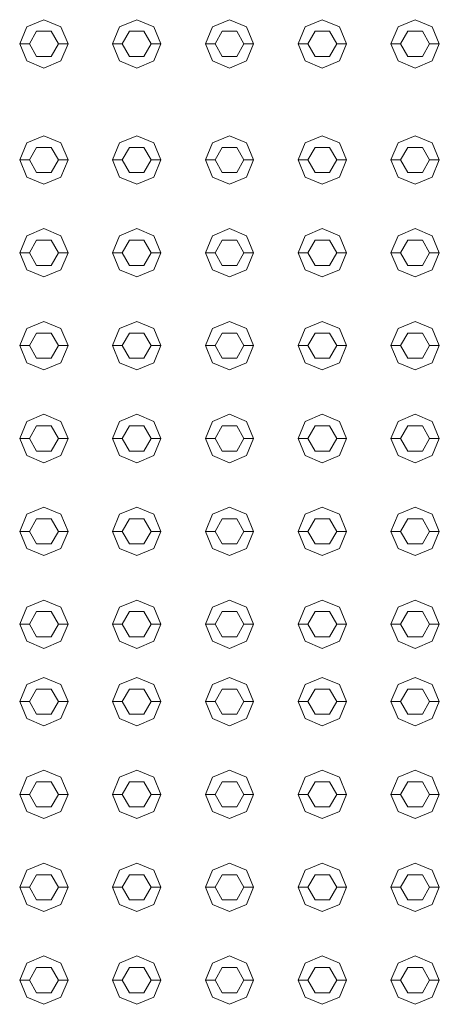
# Model space of a CAD drawing. Header units: millimetres. Extents: x -261 to 187, y -214 to 106.
# Tile 606 of 656: x -215.277 to -215.06, y 12.257 to 12.767. Entities that reach past the tile are written whole.
import ezdxf

# ---------------------------------------------------------------- set-up
doc = ezdxf.new("R2010")
doc.units = ezdxf.units.MM
doc.header["$LTSCALE"] = 0.005
doc.header["$MEASUREMENT"] = 0
doc.layers.add('IFC-Elemento construtivo genérico-Contorno', color=9, linetype='Continuous', lineweight=5)

msp = doc.modelspace()

# ---------------------------------------------------------------- linework, layer by layer
at = {"layer": 'IFC-Elemento construtivo genérico-Contorno', "lineweight": 5}
for p, q in [((-215.27362, 12.76293), (-215.26476, 12.7666)), ((-215.26476, 12.7666), (-215.25591, 12.76293)), ((-215.22553, 12.76293), (-215.21667, 12.7666)), ((-215.21667, 12.7666), (-215.20782, 12.76293)), ((-215.17744, 12.76293), (-215.16858, 12.7666)), ((-215.16858, 12.7666), (-215.15972, 12.76293)), ((-215.12934, 12.76293), (-215.12049, 12.7666)), ((-215.12049, 12.7666), (-215.11163, 12.76293)), ((-215.08125, 12.76293), (-215.0724, 12.7666)), ((-215.0724, 12.7666), (-215.06354, 12.76293)), ((-215.27729, 12.75407), (-215.27362, 12.76293)), ((-215.27228, 12.75407), (-215.26852, 12.76058)), ((-215.26852, 12.76058), (-215.26101, 12.76058)), ((-215.26101, 12.76058), (-215.25725, 12.75407)), ((-215.25591, 12.76293), (-215.25224, 12.75407)), ((-215.22919, 12.75407), (-215.22553, 12.76293)), ((-215.22418, 12.75407), (-215.22043, 12.76058)), ((-215.22043, 12.76058), (-215.21291, 12.76058)), ((-215.21291, 12.76058), (-215.20916, 12.75407)), ((-215.20782, 12.76293), (-215.20415, 12.75407)), ((-215.1811, 12.75407), (-215.17744, 12.76293)), ((-215.17609, 12.75407), (-215.17234, 12.76058)), ((-215.17234, 12.76058), (-215.16482, 12.76058)), ((-215.16482, 12.76058), (-215.16107, 12.75407)), ((-215.15972, 12.76293), (-215.15606, 12.75407)), ((-215.13301, 12.75407), (-215.12934, 12.76293)), ((-215.128, 12.75407), (-215.12425, 12.76058)), ((-215.12425, 12.76058), (-215.11673, 12.76058)), ((-215.11673, 12.76058), (-215.11297, 12.75407)), ((-215.11163, 12.76293), (-215.10796, 12.75407)), ((-215.08492, 12.75407), (-215.08125, 12.76293)), ((-215.07991, 12.75407), (-215.07615, 12.76058)), ((-215.07615, 12.76058), (-215.06864, 12.76058)), ((-215.06864, 12.76058), (-215.06488, 12.75407)), ((-215.06354, 12.76293), (-215.05987, 12.75407)), ((-215.27729, 12.75407), (-215.27228, 12.75407)), ((-215.27729, 12.75407), (-215.27362, 12.74522)), ((-215.27228, 12.75407), (-215.26852, 12.74757)), ((-215.26101, 12.74757), (-215.25725, 12.75407)), ((-215.25725, 12.75407), (-215.25224, 12.75407)), ((-215.25591, 12.74522), (-215.25224, 12.75407)), ((-215.22919, 12.75407), (-215.22418, 12.75407)), ((-215.22919, 12.75407), (-215.22553, 12.74522)), ((-215.22418, 12.75407), (-215.22043, 12.74757)), ((-215.21291, 12.74757), (-215.20916, 12.75407)), ((-215.20916, 12.75407), (-215.20415, 12.75407)), ((-215.20782, 12.74522), (-215.20415, 12.75407)), ((-215.1811, 12.75407), (-215.17609, 12.75407)), ((-215.1811, 12.75407), (-215.17744, 12.74522)), ((-215.17609, 12.75407), (-215.17234, 12.74757)), ((-215.16482, 12.74757), (-215.16107, 12.75407)), ((-215.16107, 12.75407), (-215.15606, 12.75407)), ((-215.15972, 12.74522), (-215.15606, 12.75407)), ((-215.13301, 12.75407), (-215.128, 12.75407)), ((-215.13301, 12.75407), (-215.12934, 12.74522)), ((-215.128, 12.75407), (-215.12425, 12.74757)), ((-215.11673, 12.74757), (-215.11297, 12.75407)), ((-215.11297, 12.75407), (-215.10796, 12.75407)), ((-215.11163, 12.74522), (-215.10796, 12.75407)), ((-215.08492, 12.75407), (-215.07991, 12.75407)), ((-215.08492, 12.75407), (-215.08125, 12.74522)), ((-215.07991, 12.75407), (-215.07615, 12.74757)), ((-215.06864, 12.74757), (-215.06488, 12.75407)), ((-215.06488, 12.75407), (-215.05987, 12.75407)), ((-215.06354, 12.74522), (-215.05987, 12.75407)), ((-215.27362, 12.74522), (-215.26476, 12.74155)), ((-215.26852, 12.74757), (-215.26101, 12.74757)), ((-215.26476, 12.74155), (-215.25591, 12.74522)), ((-215.22553, 12.74522), (-215.21667, 12.74155)), ((-215.22043, 12.74757), (-215.21291, 12.74757)), ((-215.21667, 12.74155), (-215.20782, 12.74522)), ((-215.17744, 12.74522), (-215.16858, 12.74155)), ((-215.17234, 12.74757), (-215.16482, 12.74757)), ((-215.16858, 12.74155), (-215.15972, 12.74522)), ((-215.12934, 12.74522), (-215.12049, 12.74155)), ((-215.12425, 12.74757), (-215.11673, 12.74757)), ((-215.12049, 12.74155), (-215.11163, 12.74522)), ((-215.08125, 12.74522), (-215.0724, 12.74155)), ((-215.07615, 12.74757), (-215.06864, 12.74757)), ((-215.0724, 12.74155), (-215.06354, 12.74522)), ((-215.27362, 12.70281), (-215.26476, 12.70648)), ((-215.26476, 12.70648), (-215.25591, 12.70281)), ((-215.22553, 12.70281), (-215.21667, 12.70648)), ((-215.21667, 12.70648), (-215.20782, 12.70281)), ((-215.17744, 12.70281), (-215.16858, 12.70648)), ((-215.16858, 12.70648), (-215.15972, 12.70281)), ((-215.12934, 12.70281), (-215.12049, 12.70648)), ((-215.12049, 12.70648), (-215.11163, 12.70281)), ((-215.08125, 12.70281), (-215.0724, 12.70648)), ((-215.0724, 12.70648), (-215.06354, 12.70281)), ((-215.27729, 12.69396), (-215.27362, 12.70281)), ((-215.27228, 12.69396), (-215.26852, 12.70046)), ((-215.26852, 12.70046), (-215.26101, 12.70046)), ((-215.26101, 12.70046), (-215.25725, 12.69396)), ((-215.25591, 12.70281), (-215.25224, 12.69396)), ((-215.22919, 12.69396), (-215.22553, 12.70281)), ((-215.22418, 12.69396), (-215.22043, 12.70046)), ((-215.22043, 12.70046), (-215.21291, 12.70046)), ((-215.21291, 12.70046), (-215.20916, 12.69396)), ((-215.20782, 12.70281), (-215.20415, 12.69396)), ((-215.1811, 12.69396), (-215.17744, 12.70281)), ((-215.17609, 12.69396), (-215.17234, 12.70046)), ((-215.17234, 12.70046), (-215.16482, 12.70046)), ((-215.16482, 12.70046), (-215.16107, 12.69396)), ((-215.15972, 12.70281), (-215.15606, 12.69396)), ((-215.13301, 12.69396), (-215.12934, 12.70281)), ((-215.128, 12.69396), (-215.12425, 12.70046)), ((-215.12425, 12.70046), (-215.11673, 12.70046)), ((-215.11673, 12.70046), (-215.11297, 12.69396)), ((-215.11163, 12.70281), (-215.10796, 12.69396)), ((-215.08492, 12.69396), (-215.08125, 12.70281)), ((-215.07991, 12.69396), (-215.07615, 12.70046)), ((-215.07615, 12.70046), (-215.06864, 12.70046)), ((-215.06864, 12.70046), (-215.06488, 12.69396)), ((-215.06354, 12.70281), (-215.05987, 12.69396)), ((-215.27729, 12.69396), (-215.27228, 12.69396)), ((-215.27729, 12.69396), (-215.27362, 12.6851)), ((-215.27228, 12.69396), (-215.26852, 12.68745)), ((-215.26101, 12.68745), (-215.25725, 12.69396)), ((-215.25725, 12.69396), (-215.25224, 12.69396)), ((-215.25591, 12.6851), (-215.25224, 12.69396)), ((-215.22919, 12.69396), (-215.22418, 12.69396)), ((-215.22919, 12.69396), (-215.22553, 12.6851)), ((-215.22418, 12.69396), (-215.22043, 12.68745)), ((-215.21291, 12.68745), (-215.20916, 12.69396)), ((-215.20916, 12.69396), (-215.20415, 12.69396)), ((-215.20782, 12.6851), (-215.20415, 12.69396)), ((-215.1811, 12.69396), (-215.17609, 12.69396)), ((-215.1811, 12.69396), (-215.17744, 12.6851)), ((-215.17609, 12.69396), (-215.17234, 12.68745)), ((-215.16482, 12.68745), (-215.16107, 12.69396)), ((-215.16107, 12.69396), (-215.15606, 12.69396)), ((-215.15972, 12.6851), (-215.15606, 12.69396)), ((-215.13301, 12.69396), (-215.128, 12.69396)), ((-215.13301, 12.69396), (-215.12934, 12.6851)), ((-215.128, 12.69396), (-215.12425, 12.68745)), ((-215.11673, 12.68745), (-215.11297, 12.69396)), ((-215.11297, 12.69396), (-215.10796, 12.69396)), ((-215.11163, 12.6851), (-215.10796, 12.69396)), ((-215.08492, 12.69396), (-215.07991, 12.69396)), ((-215.08492, 12.69396), (-215.08125, 12.6851)), ((-215.07991, 12.69396), (-215.07615, 12.68745)), ((-215.06864, 12.68745), (-215.06488, 12.69396)), ((-215.06488, 12.69396), (-215.05987, 12.69396)), ((-215.06354, 12.6851), (-215.05987, 12.69396)), ((-215.27362, 12.6851), (-215.26476, 12.68143)), ((-215.26852, 12.68745), (-215.26101, 12.68745)), ((-215.26476, 12.68143), (-215.25591, 12.6851)), ((-215.22553, 12.6851), (-215.21667, 12.68143)), ((-215.22043, 12.68745), (-215.21291, 12.68745)), ((-215.21667, 12.68143), (-215.20782, 12.6851)), ((-215.17744, 12.6851), (-215.16858, 12.68143)), ((-215.17234, 12.68745), (-215.16482, 12.68745)), ((-215.16858, 12.68143), (-215.15972, 12.6851)), ((-215.12934, 12.6851), (-215.12049, 12.68143)), ((-215.12425, 12.68745), (-215.11673, 12.68745)), ((-215.12049, 12.68143), (-215.11163, 12.6851)), ((-215.08125, 12.6851), (-215.0724, 12.68143)), ((-215.07615, 12.68745), (-215.06864, 12.68745)), ((-215.0724, 12.68143), (-215.06354, 12.6851)), ((-215.27362, 12.65472), (-215.26476, 12.65839)), ((-215.26476, 12.65839), (-215.25591, 12.65472)), ((-215.22553, 12.65472), (-215.21667, 12.65839)), ((-215.21667, 12.65839), (-215.20782, 12.65472)), ((-215.17744, 12.65472), (-215.16858, 12.65839)), ((-215.16858, 12.65839), (-215.15972, 12.65472)), ((-215.12934, 12.65472), (-215.12049, 12.65839)), ((-215.12049, 12.65839), (-215.11163, 12.65472)), ((-215.08125, 12.65472), (-215.0724, 12.65839)), ((-215.0724, 12.65839), (-215.06354, 12.65472)), ((-215.27729, 12.64587), (-215.27362, 12.65472)), ((-215.27228, 12.64587), (-215.26852, 12.65237)), ((-215.26852, 12.65237), (-215.26101, 12.65237)), ((-215.26101, 12.65237), (-215.25725, 12.64587)), ((-215.25591, 12.65472), (-215.25224, 12.64587)), ((-215.22919, 12.64587), (-215.22553, 12.65472)), ((-215.22418, 12.64587), (-215.22043, 12.65237)), ((-215.22043, 12.65237), (-215.21291, 12.65237)), ((-215.21291, 12.65237), (-215.20916, 12.64587)), ((-215.20782, 12.65472), (-215.20415, 12.64587)), ((-215.1811, 12.64587), (-215.17744, 12.65472)), ((-215.17609, 12.64587), (-215.17234, 12.65237)), ((-215.17234, 12.65237), (-215.16482, 12.65237)), ((-215.16482, 12.65237), (-215.16107, 12.64587)), ((-215.15972, 12.65472), (-215.15606, 12.64587)), ((-215.13301, 12.64587), (-215.12934, 12.65472)), ((-215.128, 12.64587), (-215.12425, 12.65237)), ((-215.12425, 12.65237), (-215.11673, 12.65237)), ((-215.11673, 12.65237), (-215.11297, 12.64587)), ((-215.11163, 12.65472), (-215.10796, 12.64587)), ((-215.08492, 12.64587), (-215.08125, 12.65472)), ((-215.07991, 12.64587), (-215.07615, 12.65237)), ((-215.07615, 12.65237), (-215.06864, 12.65237)), ((-215.06864, 12.65237), (-215.06488, 12.64587)), ((-215.06354, 12.65472), (-215.05987, 12.64587)), ((-215.27729, 12.64587), (-215.27228, 12.64587)), ((-215.27729, 12.64587), (-215.27362, 12.63701)), ((-215.27228, 12.64587), (-215.26852, 12.63936)), ((-215.26101, 12.63936), (-215.25725, 12.64587)), ((-215.25725, 12.64587), (-215.25224, 12.64587)), ((-215.25591, 12.63701), (-215.25224, 12.64587)), ((-215.22919, 12.64587), (-215.22418, 12.64587)), ((-215.22919, 12.64587), (-215.22553, 12.63701)), ((-215.22418, 12.64587), (-215.22043, 12.63936)), ((-215.21291, 12.63936), (-215.20916, 12.64587)), ((-215.20916, 12.64587), (-215.20415, 12.64587)), ((-215.20782, 12.63701), (-215.20415, 12.64587)), ((-215.1811, 12.64587), (-215.17609, 12.64587)), ((-215.1811, 12.64587), (-215.17744, 12.63701)), ((-215.17609, 12.64587), (-215.17234, 12.63936)), ((-215.16482, 12.63936), (-215.16107, 12.64587)), ((-215.16107, 12.64587), (-215.15606, 12.64587)), ((-215.15972, 12.63701), (-215.15606, 12.64587)), ((-215.13301, 12.64587), (-215.128, 12.64587)), ((-215.13301, 12.64587), (-215.12934, 12.63701)), ((-215.128, 12.64587), (-215.12425, 12.63936)), ((-215.11673, 12.63936), (-215.11297, 12.64587)), ((-215.11297, 12.64587), (-215.10796, 12.64587)), ((-215.11163, 12.63701), (-215.10796, 12.64587)), ((-215.08492, 12.64587), (-215.07991, 12.64587)), ((-215.08492, 12.64587), (-215.08125, 12.63701)), ((-215.07991, 12.64587), (-215.07615, 12.63936)), ((-215.06864, 12.63936), (-215.06488, 12.64587)), ((-215.06488, 12.64587), (-215.05987, 12.64587)), ((-215.06354, 12.63701), (-215.05987, 12.64587)), ((-215.26852, 12.63936), (-215.26101, 12.63936)), ((-215.22043, 12.63936), (-215.21291, 12.63936)), ((-215.17234, 12.63936), (-215.16482, 12.63936)), ((-215.12425, 12.63936), (-215.11673, 12.63936)), ((-215.07615, 12.63936), (-215.06864, 12.63936)), ((-215.27362, 12.63701), (-215.26476, 12.63334)), ((-215.26476, 12.63334), (-215.25591, 12.63701)), ((-215.22553, 12.63701), (-215.21667, 12.63334)), ((-215.21667, 12.63334), (-215.20782, 12.63701)), ((-215.17744, 12.63701), (-215.16858, 12.63334)), ((-215.16858, 12.63334), (-215.15972, 12.63701)), ((-215.12934, 12.63701), (-215.12049, 12.63334)), ((-215.12049, 12.63334), (-215.11163, 12.63701)), ((-215.08125, 12.63701), (-215.0724, 12.63334)), ((-215.0724, 12.63334), (-215.06354, 12.63701)), ((-215.27729, 12.59777), (-215.27362, 12.60663)), ((-215.27362, 12.60663), (-215.26476, 12.6103)), ((-215.26476, 12.6103), (-215.25591, 12.60663)), ((-215.25591, 12.60663), (-215.25224, 12.59777)), ((-215.22919, 12.59777), (-215.22553, 12.60663)), ((-215.22553, 12.60663), (-215.21667, 12.6103)), ((-215.21667, 12.6103), (-215.20782, 12.60663)), ((-215.20782, 12.60663), (-215.20415, 12.59777)), ((-215.1811, 12.59777), (-215.17744, 12.60663)), ((-215.17744, 12.60663), (-215.16858, 12.6103)), ((-215.16858, 12.6103), (-215.15972, 12.60663)), ((-215.15972, 12.60663), (-215.15606, 12.59777)), ((-215.13301, 12.59777), (-215.12934, 12.60663)), ((-215.12934, 12.60663), (-215.12049, 12.6103)), ((-215.12049, 12.6103), (-215.11163, 12.60663)), ((-215.11163, 12.60663), (-215.10796, 12.59777)), ((-215.08492, 12.59777), (-215.08125, 12.60663)), ((-215.08125, 12.60663), (-215.0724, 12.6103)), ((-215.0724, 12.6103), (-215.06354, 12.60663)), ((-215.06354, 12.60663), (-215.05987, 12.59777)), ((-215.27228, 12.59777), (-215.26852, 12.60428)), ((-215.26852, 12.60428), (-215.26101, 12.60428)), ((-215.26101, 12.60428), (-215.25725, 12.59777)), ((-215.22418, 12.59777), (-215.22043, 12.60428)), ((-215.22043, 12.60428), (-215.21291, 12.60428)), ((-215.21291, 12.60428), (-215.20916, 12.59777)), ((-215.17609, 12.59777), (-215.17234, 12.60428)), ((-215.17234, 12.60428), (-215.16482, 12.60428)), ((-215.16482, 12.60428), (-215.16107, 12.59777)), ((-215.128, 12.59777), (-215.12425, 12.60428)), ((-215.12425, 12.60428), (-215.11673, 12.60428)), ((-215.11673, 12.60428), (-215.11297, 12.59777)), ((-215.07991, 12.59777), (-215.07615, 12.60428)), ((-215.07615, 12.60428), (-215.06864, 12.60428)), ((-215.06864, 12.60428), (-215.06488, 12.59777)), ((-215.27729, 12.59777), (-215.27228, 12.59777)), ((-215.27729, 12.59777), (-215.27362, 12.58892)), ((-215.27228, 12.59777), (-215.26852, 12.59127)), ((-215.26101, 12.59127), (-215.25725, 12.59777)), ((-215.25725, 12.59777), (-215.25224, 12.59777)), ((-215.25591, 12.58892), (-215.25224, 12.59777)), ((-215.22919, 12.59777), (-215.22418, 12.59777)), ((-215.22919, 12.59777), (-215.22553, 12.58892)), ((-215.22418, 12.59777), (-215.22043, 12.59127)), ((-215.21291, 12.59127), (-215.20916, 12.59777)), ((-215.20916, 12.59777), (-215.20415, 12.59777)), ((-215.20782, 12.58892), (-215.20415, 12.59777)), ((-215.1811, 12.59777), (-215.17609, 12.59777)), ((-215.1811, 12.59777), (-215.17744, 12.58892)), ((-215.17609, 12.59777), (-215.17234, 12.59127)), ((-215.16482, 12.59127), (-215.16107, 12.59777)), ((-215.16107, 12.59777), (-215.15606, 12.59777)), ((-215.15972, 12.58892), (-215.15606, 12.59777)), ((-215.13301, 12.59777), (-215.128, 12.59777)), ((-215.13301, 12.59777), (-215.12934, 12.58892)), ((-215.128, 12.59777), (-215.12425, 12.59127)), ((-215.11673, 12.59127), (-215.11297, 12.59777)), ((-215.11297, 12.59777), (-215.10796, 12.59777)), ((-215.11163, 12.58892), (-215.10796, 12.59777)), ((-215.08492, 12.59777), (-215.07991, 12.59777)), ((-215.08492, 12.59777), (-215.08125, 12.58892)), ((-215.07991, 12.59777), (-215.07615, 12.59127)), ((-215.06864, 12.59127), (-215.06488, 12.59777)), ((-215.06488, 12.59777), (-215.05987, 12.59777)), ((-215.06354, 12.58892), (-215.05987, 12.59777)), ((-215.26852, 12.59127), (-215.26101, 12.59127)), ((-215.22043, 12.59127), (-215.21291, 12.59127)), ((-215.17234, 12.59127), (-215.16482, 12.59127)), ((-215.12425, 12.59127), (-215.11673, 12.59127)), ((-215.07615, 12.59127), (-215.06864, 12.59127)), ((-215.27362, 12.58892), (-215.26476, 12.58525)), ((-215.26476, 12.58525), (-215.25591, 12.58892)), ((-215.22553, 12.58892), (-215.21667, 12.58525)), ((-215.21667, 12.58525), (-215.20782, 12.58892)), ((-215.17744, 12.58892), (-215.16858, 12.58525)), ((-215.16858, 12.58525), (-215.15972, 12.58892)), ((-215.12934, 12.58892), (-215.12049, 12.58525)), ((-215.12049, 12.58525), (-215.11163, 12.58892)), ((-215.08125, 12.58892), (-215.0724, 12.58525)), ((-215.0724, 12.58525), (-215.06354, 12.58892)), ((-215.27362, 12.55854), (-215.26476, 12.56221)), ((-215.26476, 12.56221), (-215.25591, 12.55854)), ((-215.22553, 12.55854), (-215.21667, 12.56221)), ((-215.21667, 12.56221), (-215.20782, 12.55854)), ((-215.17744, 12.55854), (-215.16858, 12.56221)), ((-215.16858, 12.56221), (-215.15972, 12.55854)), ((-215.12934, 12.55854), (-215.12049, 12.56221)), ((-215.12049, 12.56221), (-215.11163, 12.55854)), ((-215.08125, 12.55854), (-215.0724, 12.56221)), ((-215.0724, 12.56221), (-215.06354, 12.55854)), ((-215.27729, 12.54968), (-215.27362, 12.55854)), ((-215.27228, 12.54968), (-215.26852, 12.55619)), ((-215.26852, 12.55619), (-215.26101, 12.55619)), ((-215.26101, 12.55619), (-215.25725, 12.54968)), ((-215.25591, 12.55854), (-215.25224, 12.54968)), ((-215.22919, 12.54968), (-215.22553, 12.55854)), ((-215.22418, 12.54968), (-215.22043, 12.55619)), ((-215.22043, 12.55619), (-215.21291, 12.55619)), ((-215.21291, 12.55619), (-215.20916, 12.54968)), ((-215.20782, 12.55854), (-215.20415, 12.54968)), ((-215.1811, 12.54968), (-215.17744, 12.55854)), ((-215.17609, 12.54968), (-215.17234, 12.55619)), ((-215.17234, 12.55619), (-215.16482, 12.55619)), ((-215.16482, 12.55619), (-215.16107, 12.54968)), ((-215.15972, 12.55854), (-215.15606, 12.54968)), ((-215.13301, 12.54968), (-215.12934, 12.55854)), ((-215.128, 12.54968), (-215.12425, 12.55619)), ((-215.12425, 12.55619), (-215.11673, 12.55619)), ((-215.11673, 12.55619), (-215.11297, 12.54968)), ((-215.11163, 12.55854), (-215.10796, 12.54968)), ((-215.08492, 12.54968), (-215.08125, 12.55854)), ((-215.07991, 12.54968), (-215.07615, 12.55619)), ((-215.07615, 12.55619), (-215.06864, 12.55619)), ((-215.06864, 12.55619), (-215.06488, 12.54968)), ((-215.06354, 12.55854), (-215.05987, 12.54968)), ((-215.27729, 12.54968), (-215.27228, 12.54968)), ((-215.27729, 12.54968), (-215.27362, 12.54083)), ((-215.27228, 12.54968), (-215.26852, 12.54318)), ((-215.26101, 12.54318), (-215.25725, 12.54968)), ((-215.25725, 12.54968), (-215.25224, 12.54968)), ((-215.25591, 12.54083), (-215.25224, 12.54968)), ((-215.22919, 12.54968), (-215.22418, 12.54968)), ((-215.22919, 12.54968), (-215.22553, 12.54083)), ((-215.22418, 12.54968), (-215.22043, 12.54318)), ((-215.21291, 12.54318), (-215.20916, 12.54968)), ((-215.20916, 12.54968), (-215.20415, 12.54968)), ((-215.20782, 12.54083), (-215.20415, 12.54968)), ((-215.1811, 12.54968), (-215.17609, 12.54968)), ((-215.1811, 12.54968), (-215.17744, 12.54083)), ((-215.17609, 12.54968), (-215.17234, 12.54318)), ((-215.16482, 12.54318), (-215.16107, 12.54968)), ((-215.16107, 12.54968), (-215.15606, 12.54968)), ((-215.15972, 12.54083), (-215.15606, 12.54968)), ((-215.13301, 12.54968), (-215.128, 12.54968)), ((-215.13301, 12.54968), (-215.12934, 12.54083)), ((-215.128, 12.54968), (-215.12425, 12.54318)), ((-215.11673, 12.54318), (-215.11297, 12.54968)), ((-215.11297, 12.54968), (-215.10796, 12.54968)), ((-215.11163, 12.54083), (-215.10796, 12.54968)), ((-215.08492, 12.54968), (-215.07991, 12.54968)), ((-215.08492, 12.54968), (-215.08125, 12.54083)), ((-215.07991, 12.54968), (-215.07615, 12.54318)), ((-215.06864, 12.54318), (-215.06488, 12.54968)), ((-215.06488, 12.54968), (-215.05987, 12.54968)), ((-215.06354, 12.54083), (-215.05987, 12.54968)), ((-215.27362, 12.54083), (-215.26476, 12.53716)), ((-215.26852, 12.54318), (-215.26101, 12.54318)), ((-215.26476, 12.53716), (-215.25591, 12.54083)), ((-215.22553, 12.54083), (-215.21667, 12.53716)), ((-215.22043, 12.54318), (-215.21291, 12.54318)), ((-215.21667, 12.53716), (-215.20782, 12.54083)), ((-215.17744, 12.54083), (-215.16858, 12.53716)), ((-215.17234, 12.54318), (-215.16482, 12.54318)), ((-215.16858, 12.53716), (-215.15972, 12.54083)), ((-215.12934, 12.54083), (-215.12049, 12.53716)), ((-215.12425, 12.54318), (-215.11673, 12.54318)), ((-215.12049, 12.53716), (-215.11163, 12.54083)), ((-215.08125, 12.54083), (-215.0724, 12.53716)), ((-215.07615, 12.54318), (-215.06864, 12.54318)), ((-215.0724, 12.53716), (-215.06354, 12.54083)), ((-215.27729, 12.50159), (-215.27362, 12.51045)), ((-215.27362, 12.51045), (-215.26476, 12.51412)), ((-215.26476, 12.51412), (-215.25591, 12.51045)), ((-215.25591, 12.51045), (-215.25224, 12.50159)), ((-215.22919, 12.50159), (-215.22553, 12.51045)), ((-215.22553, 12.51045), (-215.21667, 12.51412)), ((-215.21667, 12.51412), (-215.20782, 12.51045)), ((-215.20782, 12.51045), (-215.20415, 12.50159)), ((-215.1811, 12.50159), (-215.17744, 12.51045)), ((-215.17744, 12.51045), (-215.16858, 12.51412)), ((-215.16858, 12.51412), (-215.15972, 12.51045)), ((-215.15972, 12.51045), (-215.15606, 12.50159)), ((-215.13301, 12.50159), (-215.12934, 12.51045)), ((-215.12934, 12.51045), (-215.12049, 12.51412)), ((-215.12049, 12.51412), (-215.11163, 12.51045)), ((-215.11163, 12.51045), (-215.10796, 12.50159)), ((-215.08492, 12.50159), (-215.08125, 12.51045)), ((-215.08125, 12.51045), (-215.0724, 12.51412)), ((-215.0724, 12.51412), (-215.06354, 12.51045)), ((-215.06354, 12.51045), (-215.05987, 12.50159)), ((-215.27228, 12.50159), (-215.26852, 12.5081)), ((-215.26852, 12.5081), (-215.26101, 12.5081)), ((-215.26101, 12.5081), (-215.25725, 12.50159)), ((-215.22418, 12.50159), (-215.22043, 12.5081)), ((-215.22043, 12.5081), (-215.21291, 12.5081)), ((-215.21291, 12.5081), (-215.20916, 12.50159)), ((-215.17609, 12.50159), (-215.17234, 12.5081)), ((-215.17234, 12.5081), (-215.16482, 12.5081)), ((-215.16482, 12.5081), (-215.16107, 12.50159)), ((-215.128, 12.50159), (-215.12425, 12.5081)), ((-215.12425, 12.5081), (-215.11673, 12.5081)), ((-215.11673, 12.5081), (-215.11297, 12.50159)), ((-215.07991, 12.50159), (-215.07615, 12.5081)), ((-215.07615, 12.5081), (-215.06864, 12.5081)), ((-215.06864, 12.5081), (-215.06488, 12.50159)), ((-215.27729, 12.50159), (-215.27228, 12.50159)), ((-215.27729, 12.50159), (-215.27362, 12.49273)), ((-215.27228, 12.50159), (-215.26852, 12.49508)), ((-215.26101, 12.49508), (-215.25725, 12.50159)), ((-215.25725, 12.50159), (-215.25224, 12.50159)), ((-215.25591, 12.49273), (-215.25224, 12.50159)), ((-215.22919, 12.50159), (-215.22418, 12.50159)), ((-215.22919, 12.50159), (-215.22553, 12.49273)), ((-215.22418, 12.50159), (-215.22043, 12.49508)), ((-215.21291, 12.49508), (-215.20916, 12.50159)), ((-215.20916, 12.50159), (-215.20415, 12.50159)), ((-215.20782, 12.49273), (-215.20415, 12.50159)), ((-215.1811, 12.50159), (-215.17609, 12.50159)), ((-215.1811, 12.50159), (-215.17744, 12.49273)), ((-215.17609, 12.50159), (-215.17234, 12.49508)), ((-215.16482, 12.49508), (-215.16107, 12.50159)), ((-215.16107, 12.50159), (-215.15606, 12.50159)), ((-215.15972, 12.49273), (-215.15606, 12.50159)), ((-215.13301, 12.50159), (-215.128, 12.50159)), ((-215.13301, 12.50159), (-215.12934, 12.49273)), ((-215.128, 12.50159), (-215.12425, 12.49508)), ((-215.11673, 12.49508), (-215.11297, 12.50159)), ((-215.11297, 12.50159), (-215.10796, 12.50159)), ((-215.11163, 12.49273), (-215.10796, 12.50159)), ((-215.08492, 12.50159), (-215.07991, 12.50159)), ((-215.08492, 12.50159), (-215.08125, 12.49273)), ((-215.07991, 12.50159), (-215.07615, 12.49508)), ((-215.06864, 12.49508), (-215.06488, 12.50159)), ((-215.06488, 12.50159), (-215.05987, 12.50159)), ((-215.06354, 12.49273), (-215.05987, 12.50159)), ((-215.26852, 12.49508), (-215.26101, 12.49508)), ((-215.22043, 12.49508), (-215.21291, 12.49508)), ((-215.17234, 12.49508), (-215.16482, 12.49508)), ((-215.12425, 12.49508), (-215.11673, 12.49508)), ((-215.07615, 12.49508), (-215.06864, 12.49508)), ((-215.27362, 12.49273), (-215.26476, 12.48907)), ((-215.26476, 12.48907), (-215.25591, 12.49273)), ((-215.22553, 12.49273), (-215.21667, 12.48907)), ((-215.21667, 12.48907), (-215.20782, 12.49273)), ((-215.17744, 12.49273), (-215.16858, 12.48907)), ((-215.16858, 12.48907), (-215.15972, 12.49273)), ((-215.12934, 12.49273), (-215.12049, 12.48907)), ((-215.12049, 12.48907), (-215.11163, 12.49273)), ((-215.08125, 12.49273), (-215.0724, 12.48907)), ((-215.0724, 12.48907), (-215.06354, 12.49273)), ((-215.27362, 12.46235), (-215.26476, 12.46602)), ((-215.26476, 12.46602), (-215.25591, 12.46235)), ((-215.22553, 12.46235), (-215.21667, 12.46602)), ((-215.21667, 12.46602), (-215.20782, 12.46235)), ((-215.17744, 12.46235), (-215.16858, 12.46602)), ((-215.16858, 12.46602), (-215.15972, 12.46235)), ((-215.12934, 12.46235), (-215.12049, 12.46602)), ((-215.12049, 12.46602), (-215.11163, 12.46235)), ((-215.08125, 12.46235), (-215.0724, 12.46602)), ((-215.0724, 12.46602), (-215.06354, 12.46235)), ((-215.27729, 12.4535), (-215.27362, 12.46235)), ((-215.27228, 12.4535), (-215.26852, 12.46001)), ((-215.26852, 12.46001), (-215.26101, 12.46001)), ((-215.26101, 12.46001), (-215.25725, 12.4535)), ((-215.25591, 12.46235), (-215.25224, 12.4535)), ((-215.22919, 12.4535), (-215.22553, 12.46235)), ((-215.22418, 12.4535), (-215.22043, 12.46001)), ((-215.22043, 12.46001), (-215.21291, 12.46001)), ((-215.21291, 12.46001), (-215.20916, 12.4535)), ((-215.20782, 12.46235), (-215.20415, 12.4535)), ((-215.1811, 12.4535), (-215.17744, 12.46235)), ((-215.17609, 12.4535), (-215.17234, 12.46001)), ((-215.17234, 12.46001), (-215.16482, 12.46001)), ((-215.16482, 12.46001), (-215.16107, 12.4535)), ((-215.15972, 12.46235), (-215.15606, 12.4535)), ((-215.13301, 12.4535), (-215.12934, 12.46235)), ((-215.128, 12.4535), (-215.12425, 12.46001)), ((-215.12425, 12.46001), (-215.11673, 12.46001)), ((-215.11673, 12.46001), (-215.11297, 12.4535)), ((-215.11163, 12.46235), (-215.10796, 12.4535)), ((-215.08492, 12.4535), (-215.08125, 12.46235)), ((-215.07991, 12.4535), (-215.07615, 12.46001)), ((-215.07615, 12.46001), (-215.06864, 12.46001)), ((-215.06864, 12.46001), (-215.06488, 12.4535)), ((-215.06354, 12.46235), (-215.05987, 12.4535)), ((-215.27729, 12.4535), (-215.27228, 12.4535)), ((-215.27729, 12.4535), (-215.27362, 12.44464)), ((-215.27228, 12.4535), (-215.26852, 12.44699)), ((-215.26101, 12.44699), (-215.25725, 12.4535)), ((-215.25725, 12.4535), (-215.25224, 12.4535)), ((-215.25591, 12.44464), (-215.25224, 12.4535)), ((-215.22919, 12.4535), (-215.22418, 12.4535)), ((-215.22919, 12.4535), (-215.22553, 12.44464)), ((-215.22418, 12.4535), (-215.22043, 12.44699)), ((-215.21291, 12.44699), (-215.20916, 12.4535)), ((-215.20916, 12.4535), (-215.20415, 12.4535)), ((-215.20782, 12.44464), (-215.20415, 12.4535)), ((-215.1811, 12.4535), (-215.17609, 12.4535)), ((-215.1811, 12.4535), (-215.17744, 12.44464)), ((-215.17609, 12.4535), (-215.17234, 12.44699)), ((-215.16482, 12.44699), (-215.16107, 12.4535)), ((-215.16107, 12.4535), (-215.15606, 12.4535)), ((-215.15972, 12.44464), (-215.15606, 12.4535)), ((-215.13301, 12.4535), (-215.128, 12.4535)), ((-215.13301, 12.4535), (-215.12934, 12.44464)), ((-215.128, 12.4535), (-215.12425, 12.44699)), ((-215.11673, 12.44699), (-215.11297, 12.4535)), ((-215.11297, 12.4535), (-215.10796, 12.4535)), ((-215.11163, 12.44464), (-215.10796, 12.4535)), ((-215.08492, 12.4535), (-215.07991, 12.4535)), ((-215.08492, 12.4535), (-215.08125, 12.44464)), ((-215.07991, 12.4535), (-215.07615, 12.44699)), ((-215.06864, 12.44699), (-215.06488, 12.4535)), ((-215.06488, 12.4535), (-215.05987, 12.4535)), ((-215.06354, 12.44464), (-215.05987, 12.4535)), ((-215.27362, 12.44464), (-215.26476, 12.44098)), ((-215.26852, 12.44699), (-215.26101, 12.44699)), ((-215.26476, 12.44098), (-215.25591, 12.44464)), ((-215.22553, 12.44464), (-215.21667, 12.44098)), ((-215.22043, 12.44699), (-215.21291, 12.44699)), ((-215.21667, 12.44098), (-215.20782, 12.44464)), ((-215.17744, 12.44464), (-215.16858, 12.44098)), ((-215.17234, 12.44699), (-215.16482, 12.44699)), ((-215.16858, 12.44098), (-215.15972, 12.44464)), ((-215.12934, 12.44464), (-215.12049, 12.44098)), ((-215.12425, 12.44699), (-215.11673, 12.44699)), ((-215.12049, 12.44098), (-215.11163, 12.44464)), ((-215.08125, 12.44464), (-215.0724, 12.44098)), ((-215.07615, 12.44699), (-215.06864, 12.44699)), ((-215.0724, 12.44098), (-215.06354, 12.44464)), ((-215.27362, 12.42228), (-215.26476, 12.42595)), ((-215.26476, 12.42595), (-215.25591, 12.42228)), ((-215.22553, 12.42228), (-215.21667, 12.42595)), ((-215.21667, 12.42595), (-215.20782, 12.42228)), ((-215.17744, 12.42228), (-215.16858, 12.42595)), ((-215.16858, 12.42595), (-215.15972, 12.42228)), ((-215.12934, 12.42228), (-215.12049, 12.42595)), ((-215.12049, 12.42595), (-215.11163, 12.42228)), ((-215.08125, 12.42228), (-215.0724, 12.42595)), ((-215.0724, 12.42595), (-215.06354, 12.42228)), ((-215.27729, 12.41342), (-215.27362, 12.42228)), ((-215.27228, 12.41342), (-215.26852, 12.41993)), ((-215.26852, 12.41993), (-215.26101, 12.41993)), ((-215.26101, 12.41993), (-215.25725, 12.41342)), ((-215.25591, 12.42228), (-215.25224, 12.41342)), ((-215.22919, 12.41342), (-215.22553, 12.42228)), ((-215.22418, 12.41342), (-215.22043, 12.41993)), ((-215.22043, 12.41993), (-215.21291, 12.41993)), ((-215.21291, 12.41993), (-215.20916, 12.41342)), ((-215.20782, 12.42228), (-215.20415, 12.41342)), ((-215.1811, 12.41342), (-215.17744, 12.42228)), ((-215.17609, 12.41342), (-215.17234, 12.41993)), ((-215.17234, 12.41993), (-215.16482, 12.41993)), ((-215.16482, 12.41993), (-215.16107, 12.41342)), ((-215.15972, 12.42228), (-215.15606, 12.41342)), ((-215.13301, 12.41342), (-215.12934, 12.42228)), ((-215.128, 12.41342), (-215.12425, 12.41993)), ((-215.12425, 12.41993), (-215.11673, 12.41993)), ((-215.11673, 12.41993), (-215.11297, 12.41342)), ((-215.11163, 12.42228), (-215.10796, 12.41342)), ((-215.08492, 12.41342), (-215.08125, 12.42228)), ((-215.07991, 12.41342), (-215.07615, 12.41993)), ((-215.07615, 12.41993), (-215.06864, 12.41993)), ((-215.06864, 12.41993), (-215.06488, 12.41342)), ((-215.06354, 12.42228), (-215.05987, 12.41342)), ((-215.27729, 12.41342), (-215.27228, 12.41342)), ((-215.27729, 12.41342), (-215.27362, 12.40457)), ((-215.27228, 12.41342), (-215.26852, 12.40692)), ((-215.26101, 12.40692), (-215.25725, 12.41342)), ((-215.25725, 12.41342), (-215.25224, 12.41342)), ((-215.25591, 12.40457), (-215.25224, 12.41342)), ((-215.22919, 12.41342), (-215.22418, 12.41342)), ((-215.22919, 12.41342), (-215.22553, 12.40457)), ((-215.22418, 12.41342), (-215.22043, 12.40692)), ((-215.21291, 12.40692), (-215.20916, 12.41342)), ((-215.20916, 12.41342), (-215.20415, 12.41342)), ((-215.20782, 12.40457), (-215.20415, 12.41342)), ((-215.1811, 12.41342), (-215.17609, 12.41342)), ((-215.1811, 12.41342), (-215.17744, 12.40457)), ((-215.17609, 12.41342), (-215.17234, 12.40692)), ((-215.16482, 12.40692), (-215.16107, 12.41342)), ((-215.16107, 12.41342), (-215.15606, 12.41342)), ((-215.15972, 12.40457), (-215.15606, 12.41342)), ((-215.13301, 12.41342), (-215.128, 12.41342)), ((-215.13301, 12.41342), (-215.12934, 12.40457)), ((-215.128, 12.41342), (-215.12425, 12.40692)), ((-215.11673, 12.40692), (-215.11297, 12.41342)), ((-215.11297, 12.41342), (-215.10796, 12.41342)), ((-215.11163, 12.40457), (-215.10796, 12.41342)), ((-215.08492, 12.41342), (-215.07991, 12.41342)), ((-215.08492, 12.41342), (-215.08125, 12.40457)), ((-215.07991, 12.41342), (-215.07615, 12.40692)), ((-215.06864, 12.40692), (-215.06488, 12.41342)), ((-215.06488, 12.41342), (-215.05987, 12.41342)), ((-215.06354, 12.40457), (-215.05987, 12.41342)), ((-215.27362, 12.40457), (-215.26476, 12.4009)), ((-215.26852, 12.40692), (-215.26101, 12.40692)), ((-215.26476, 12.4009), (-215.25591, 12.40457)), ((-215.22553, 12.40457), (-215.21667, 12.4009)), ((-215.22043, 12.40692), (-215.21291, 12.40692)), ((-215.21667, 12.4009), (-215.20782, 12.40457)), ((-215.17744, 12.40457), (-215.16858, 12.4009)), ((-215.17234, 12.40692), (-215.16482, 12.40692)), ((-215.16858, 12.4009), (-215.15972, 12.40457)), ((-215.12934, 12.40457), (-215.12049, 12.4009)), ((-215.12425, 12.40692), (-215.11673, 12.40692)), ((-215.12049, 12.4009), (-215.11163, 12.40457)), ((-215.08125, 12.40457), (-215.0724, 12.4009)), ((-215.07615, 12.40692), (-215.06864, 12.40692)), ((-215.0724, 12.4009), (-215.06354, 12.40457)), ((-215.27362, 12.37419), (-215.26476, 12.37786)), ((-215.26476, 12.37786), (-215.25591, 12.37419)), ((-215.22553, 12.37419), (-215.21667, 12.37786)), ((-215.21667, 12.37786), (-215.20782, 12.37419)), ((-215.17744, 12.37419), (-215.16858, 12.37786)), ((-215.16858, 12.37786), (-215.15972, 12.37419)), ((-215.12934, 12.37419), (-215.12049, 12.37786)), ((-215.12049, 12.37786), (-215.11163, 12.37419)), ((-215.08125, 12.37419), (-215.0724, 12.37786)), ((-215.0724, 12.37786), (-215.06354, 12.37419)), ((-215.27729, 12.36533), (-215.27362, 12.37419)), ((-215.25591, 12.37419), (-215.25224, 12.36533)), ((-215.22919, 12.36533), (-215.22553, 12.37419)), ((-215.20782, 12.37419), (-215.20415, 12.36533)), ((-215.1811, 12.36533), (-215.17744, 12.37419)), ((-215.15972, 12.37419), (-215.15606, 12.36533)), ((-215.13301, 12.36533), (-215.12934, 12.37419)), ((-215.11163, 12.37419), (-215.10796, 12.36533)), ((-215.08492, 12.36533), (-215.08125, 12.37419)), ((-215.06354, 12.37419), (-215.05987, 12.36533)), ((-215.27228, 12.36533), (-215.26852, 12.37184)), ((-215.26852, 12.37184), (-215.26101, 12.37184)), ((-215.26101, 12.37184), (-215.25725, 12.36533)), ((-215.22418, 12.36533), (-215.22043, 12.37184)), ((-215.22043, 12.37184), (-215.21291, 12.37184)), ((-215.21291, 12.37184), (-215.20916, 12.36533)), ((-215.17609, 12.36533), (-215.17234, 12.37184)), ((-215.17234, 12.37184), (-215.16482, 12.37184)), ((-215.16482, 12.37184), (-215.16107, 12.36533)), ((-215.128, 12.36533), (-215.12425, 12.37184)), ((-215.12425, 12.37184), (-215.11673, 12.37184)), ((-215.11673, 12.37184), (-215.11297, 12.36533)), ((-215.07991, 12.36533), (-215.07615, 12.37184)), ((-215.07615, 12.37184), (-215.06864, 12.37184)), ((-215.06864, 12.37184), (-215.06488, 12.36533)), ((-215.27729, 12.36533), (-215.27228, 12.36533)), ((-215.27729, 12.36533), (-215.27362, 12.35648)), ((-215.27228, 12.36533), (-215.26852, 12.35883)), ((-215.26101, 12.35883), (-215.25725, 12.36533)), ((-215.25725, 12.36533), (-215.25224, 12.36533)), ((-215.25591, 12.35648), (-215.25224, 12.36533)), ((-215.22919, 12.36533), (-215.22418, 12.36533)), ((-215.22919, 12.36533), (-215.22553, 12.35648)), ((-215.22418, 12.36533), (-215.22043, 12.35883)), ((-215.21291, 12.35883), (-215.20916, 12.36533)), ((-215.20916, 12.36533), (-215.20415, 12.36533)), ((-215.20782, 12.35648), (-215.20415, 12.36533)), ((-215.1811, 12.36533), (-215.17609, 12.36533)), ((-215.1811, 12.36533), (-215.17744, 12.35648)), ((-215.17609, 12.36533), (-215.17234, 12.35883)), ((-215.16482, 12.35883), (-215.16107, 12.36533)), ((-215.16107, 12.36533), (-215.15606, 12.36533)), ((-215.15972, 12.35648), (-215.15606, 12.36533)), ((-215.13301, 12.36533), (-215.128, 12.36533)), ((-215.13301, 12.36533), (-215.12934, 12.35648)), ((-215.128, 12.36533), (-215.12425, 12.35883)), ((-215.11673, 12.35883), (-215.11297, 12.36533)), ((-215.11297, 12.36533), (-215.10796, 12.36533)), ((-215.11163, 12.35648), (-215.10796, 12.36533)), ((-215.08492, 12.36533), (-215.07991, 12.36533)), ((-215.08492, 12.36533), (-215.08125, 12.35648)), ((-215.07991, 12.36533), (-215.07615, 12.35883)), ((-215.06864, 12.35883), (-215.06488, 12.36533)), ((-215.06488, 12.36533), (-215.05987, 12.36533)), ((-215.06354, 12.35648), (-215.05987, 12.36533)), ((-215.26852, 12.35883), (-215.26101, 12.35883)), ((-215.22043, 12.35883), (-215.21291, 12.35883)), ((-215.17234, 12.35883), (-215.16482, 12.35883)), ((-215.12425, 12.35883), (-215.11673, 12.35883)), ((-215.07615, 12.35883), (-215.06864, 12.35883)), ((-215.27362, 12.35648), (-215.26476, 12.35281)), ((-215.26476, 12.35281), (-215.25591, 12.35648)), ((-215.22553, 12.35648), (-215.21667, 12.35281)), ((-215.21667, 12.35281), (-215.20782, 12.35648)), ((-215.17744, 12.35648), (-215.16858, 12.35281)), ((-215.16858, 12.35281), (-215.15972, 12.35648)), ((-215.12934, 12.35648), (-215.12049, 12.35281)), ((-215.12049, 12.35281), (-215.11163, 12.35648)), ((-215.08125, 12.35648), (-215.0724, 12.35281)), ((-215.0724, 12.35281), (-215.06354, 12.35648)), ((-215.27729, 12.31724), (-215.27362, 12.3261)), ((-215.27362, 12.3261), (-215.26476, 12.32976)), ((-215.26476, 12.32976), (-215.25591, 12.3261)), ((-215.25591, 12.3261), (-215.25224, 12.31724)), ((-215.22919, 12.31724), (-215.22553, 12.3261)), ((-215.22553, 12.3261), (-215.21667, 12.32976)), ((-215.21667, 12.32976), (-215.20782, 12.3261)), ((-215.20782, 12.3261), (-215.20415, 12.31724)), ((-215.1811, 12.31724), (-215.17744, 12.3261)), ((-215.17744, 12.3261), (-215.16858, 12.32976)), ((-215.16858, 12.32976), (-215.15972, 12.3261)), ((-215.15972, 12.3261), (-215.15606, 12.31724)), ((-215.13301, 12.31724), (-215.12934, 12.3261)), ((-215.12934, 12.3261), (-215.12049, 12.32976)), ((-215.12049, 12.32976), (-215.11163, 12.3261)), ((-215.11163, 12.3261), (-215.10796, 12.31724)), ((-215.08492, 12.31724), (-215.08125, 12.3261)), ((-215.08125, 12.3261), (-215.0724, 12.32976)), ((-215.0724, 12.32976), (-215.06354, 12.3261)), ((-215.06354, 12.3261), (-215.05987, 12.31724)), ((-215.27228, 12.31724), (-215.26852, 12.32375)), ((-215.26852, 12.32375), (-215.26101, 12.32375)), ((-215.26101, 12.32375), (-215.25725, 12.31724)), ((-215.22418, 12.31724), (-215.22043, 12.32375)), ((-215.22043, 12.32375), (-215.21291, 12.32375)), ((-215.21291, 12.32375), (-215.20916, 12.31724)), ((-215.17609, 12.31724), (-215.17234, 12.32375)), ((-215.17234, 12.32375), (-215.16482, 12.32375)), ((-215.16482, 12.32375), (-215.16107, 12.31724)), ((-215.128, 12.31724), (-215.12425, 12.32375)), ((-215.12425, 12.32375), (-215.11673, 12.32375)), ((-215.11673, 12.32375), (-215.11297, 12.31724)), ((-215.07991, 12.31724), (-215.07615, 12.32375)), ((-215.07615, 12.32375), (-215.06864, 12.32375)), ((-215.06864, 12.32375), (-215.06488, 12.31724)), ((-215.27729, 12.31724), (-215.27228, 12.31724)), ((-215.27729, 12.31724), (-215.27362, 12.30838)), ((-215.27228, 12.31724), (-215.26852, 12.31073)), ((-215.26101, 12.31073), (-215.25725, 12.31724)), ((-215.25725, 12.31724), (-215.25224, 12.31724)), ((-215.25591, 12.30838), (-215.25224, 12.31724)), ((-215.22919, 12.31724), (-215.22418, 12.31724)), ((-215.22919, 12.31724), (-215.22553, 12.30838)), ((-215.22418, 12.31724), (-215.22043, 12.31073)), ((-215.21291, 12.31073), (-215.20916, 12.31724)), ((-215.20916, 12.31724), (-215.20415, 12.31724)), ((-215.20782, 12.30838), (-215.20415, 12.31724)), ((-215.1811, 12.31724), (-215.17609, 12.31724)), ((-215.1811, 12.31724), (-215.17744, 12.30838)), ((-215.17609, 12.31724), (-215.17234, 12.31073)), ((-215.16482, 12.31073), (-215.16107, 12.31724)), ((-215.16107, 12.31724), (-215.15606, 12.31724)), ((-215.15972, 12.30838), (-215.15606, 12.31724)), ((-215.13301, 12.31724), (-215.128, 12.31724)), ((-215.13301, 12.31724), (-215.12934, 12.30838)), ((-215.128, 12.31724), (-215.12425, 12.31073)), ((-215.11673, 12.31073), (-215.11297, 12.31724)), ((-215.11297, 12.31724), (-215.10796, 12.31724)), ((-215.11163, 12.30838), (-215.10796, 12.31724)), ((-215.08492, 12.31724), (-215.07991, 12.31724)), ((-215.08492, 12.31724), (-215.08125, 12.30838)), ((-215.07991, 12.31724), (-215.07615, 12.31073)), ((-215.06864, 12.31073), (-215.06488, 12.31724)), ((-215.06488, 12.31724), (-215.05987, 12.31724)), ((-215.06354, 12.30838), (-215.05987, 12.31724)), ((-215.26852, 12.31073), (-215.26101, 12.31073)), ((-215.22043, 12.31073), (-215.21291, 12.31073)), ((-215.17234, 12.31073), (-215.16482, 12.31073)), ((-215.12425, 12.31073), (-215.11673, 12.31073)), ((-215.07615, 12.31073), (-215.06864, 12.31073)), ((-215.27362, 12.30838), (-215.26476, 12.30472)), ((-215.26476, 12.30472), (-215.25591, 12.30838)), ((-215.22553, 12.30838), (-215.21667, 12.30472)), ((-215.21667, 12.30472), (-215.20782, 12.30838)), ((-215.17744, 12.30838), (-215.16858, 12.30472)), ((-215.16858, 12.30472), (-215.15972, 12.30838)), ((-215.12934, 12.30838), (-215.12049, 12.30472)), ((-215.12049, 12.30472), (-215.11163, 12.30838)), ((-215.08125, 12.30838), (-215.0724, 12.30472)), ((-215.0724, 12.30472), (-215.06354, 12.30838)), ((-215.27362, 12.278), (-215.26476, 12.28167)), ((-215.26476, 12.28167), (-215.25591, 12.278)), ((-215.22553, 12.278), (-215.21667, 12.28167)), ((-215.21667, 12.28167), (-215.20782, 12.278)), ((-215.17744, 12.278), (-215.16858, 12.28167)), ((-215.16858, 12.28167), (-215.15972, 12.278)), ((-215.12934, 12.278), (-215.12049, 12.28167)), ((-215.12049, 12.28167), (-215.11163, 12.278)), ((-215.08125, 12.278), (-215.0724, 12.28167)), ((-215.0724, 12.28167), (-215.06354, 12.278)), ((-215.27729, 12.26915), (-215.27362, 12.278)), ((-215.27228, 12.26915), (-215.26852, 12.27566)), ((-215.26852, 12.27566), (-215.26101, 12.27566)), ((-215.26101, 12.27566), (-215.25725, 12.26915)), ((-215.25591, 12.278), (-215.25224, 12.26915)), ((-215.22919, 12.26915), (-215.22553, 12.278)), ((-215.22418, 12.26915), (-215.22043, 12.27566)), ((-215.22043, 12.27566), (-215.21291, 12.27566)), ((-215.21291, 12.27566), (-215.20916, 12.26915)), ((-215.20782, 12.278), (-215.20415, 12.26915)), ((-215.1811, 12.26915), (-215.17744, 12.278)), ((-215.17609, 12.26915), (-215.17234, 12.27566)), ((-215.17234, 12.27566), (-215.16482, 12.27566)), ((-215.16482, 12.27566), (-215.16107, 12.26915)), ((-215.15972, 12.278), (-215.15606, 12.26915)), ((-215.13301, 12.26915), (-215.12934, 12.278)), ((-215.128, 12.26915), (-215.12425, 12.27566)), ((-215.12425, 12.27566), (-215.11673, 12.27566)), ((-215.11673, 12.27566), (-215.11297, 12.26915)), ((-215.11163, 12.278), (-215.10796, 12.26915)), ((-215.08492, 12.26915), (-215.08125, 12.278)), ((-215.07991, 12.26915), (-215.07615, 12.27566)), ((-215.07615, 12.27566), (-215.06864, 12.27566)), ((-215.06864, 12.27566), (-215.06488, 12.26915)), ((-215.06354, 12.278), (-215.05987, 12.26915)), ((-215.27729, 12.26915), (-215.27228, 12.26915)), ((-215.27729, 12.26915), (-215.27362, 12.26029)), ((-215.27228, 12.26915), (-215.26852, 12.26264)), ((-215.26101, 12.26264), (-215.25725, 12.26915)), ((-215.25725, 12.26915), (-215.25224, 12.26915)), ((-215.25591, 12.26029), (-215.25224, 12.26915)), ((-215.22919, 12.26915), (-215.22418, 12.26915)), ((-215.22919, 12.26915), (-215.22553, 12.26029)), ((-215.22418, 12.26915), (-215.22043, 12.26264)), ((-215.21291, 12.26264), (-215.20916, 12.26915)), ((-215.20916, 12.26915), (-215.20415, 12.26915)), ((-215.20782, 12.26029), (-215.20415, 12.26915)), ((-215.1811, 12.26915), (-215.17609, 12.26915)), ((-215.1811, 12.26915), (-215.17744, 12.26029)), ((-215.17609, 12.26915), (-215.17234, 12.26264)), ((-215.16482, 12.26264), (-215.16107, 12.26915)), ((-215.16107, 12.26915), (-215.15606, 12.26915)), ((-215.15972, 12.26029), (-215.15606, 12.26915)), ((-215.13301, 12.26915), (-215.128, 12.26915)), ((-215.13301, 12.26915), (-215.12934, 12.26029)), ((-215.128, 12.26915), (-215.12425, 12.26264)), ((-215.11673, 12.26264), (-215.11297, 12.26915)), ((-215.11297, 12.26915), (-215.10796, 12.26915)), ((-215.11163, 12.26029), (-215.10796, 12.26915)), ((-215.08492, 12.26915), (-215.07991, 12.26915)), ((-215.08492, 12.26915), (-215.08125, 12.26029)), ((-215.07991, 12.26915), (-215.07615, 12.26264)), ((-215.06864, 12.26264), (-215.06488, 12.26915)), ((-215.06488, 12.26915), (-215.05987, 12.26915)), ((-215.06354, 12.26029), (-215.05987, 12.26915)), ((-215.27362, 12.26029), (-215.26476, 12.25663)), ((-215.26852, 12.26264), (-215.26101, 12.26264)), ((-215.26476, 12.25663), (-215.25591, 12.26029)), ((-215.22553, 12.26029), (-215.21667, 12.25663)), ((-215.22043, 12.26264), (-215.21291, 12.26264)), ((-215.21667, 12.25663), (-215.20782, 12.26029)), ((-215.17744, 12.26029), (-215.16858, 12.25663)), ((-215.17234, 12.26264), (-215.16482, 12.26264)), ((-215.16858, 12.25663), (-215.15972, 12.26029)), ((-215.12934, 12.26029), (-215.12049, 12.25663)), ((-215.12425, 12.26264), (-215.11673, 12.26264)), ((-215.12049, 12.25663), (-215.11163, 12.26029)), ((-215.08125, 12.26029), (-215.0724, 12.25663)), ((-215.07615, 12.26264), (-215.06864, 12.26264)), ((-215.0724, 12.25663), (-215.06354, 12.26029))]:
    msp.add_line(p, q, dxfattribs=at)

doc.saveas('drawing.dxf')
